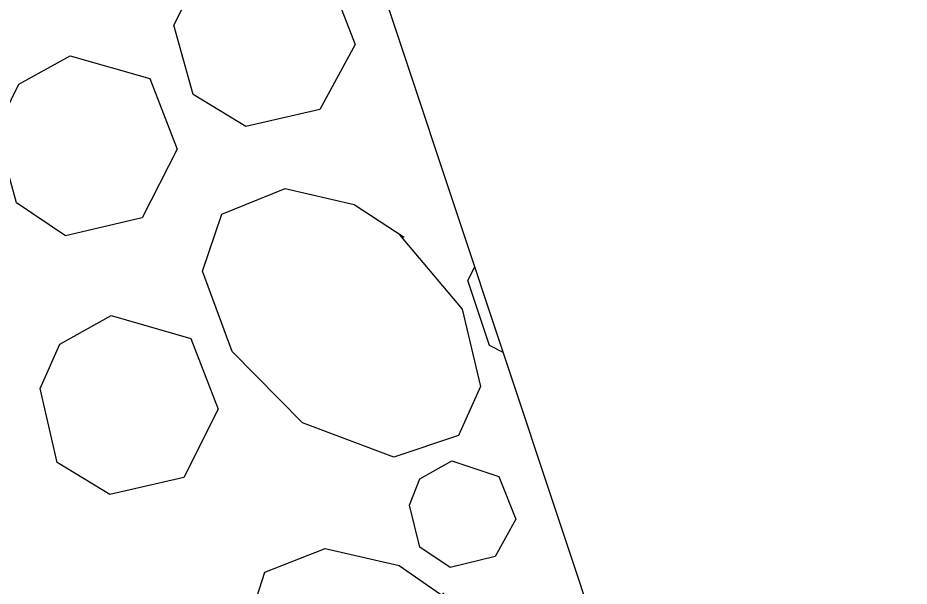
# Model space of a CAD drawing. Extents: x 400935 to 481562, y 415700 to 505362.
# Drawn here: x 402631.8 to 402644.17, y 418527.4 to 418535.28 of the extents above; entities that cross this region are included whole.
import ezdxf

# ---------------------------------------------------------------- set-up
doc = ezdxf.new("R2010")
doc.units = 0
doc.layers.add('Sediment Dam Type A Final CELL', color=7, linetype='Continuous')

msp = doc.modelspace()

# ---------------------------------------------------------------- linework, layer by layer
at = {"layer": 'Sediment Dam Type A Final CELL'}
msp.add_lwpolyline([(402634.371, 418543.164), (402644.165, 418513.7), (402633.584, 418510.183), (402623.79, 418539.647)], close=True, dxfattribs=at)
msp.add_lwpolyline([(402634.371, 418543.164), (402644.165, 418513.7), (402633.584, 418510.183), (402623.79, 418539.647)], close=True, dxfattribs=at)
msp.add_lwpolyline([(402634.371, 418543.164), (402644.165, 418513.7), (402633.584, 418510.183), (402623.79, 418539.647)], close=True, dxfattribs=at)
msp.add_lwpolyline([(402634.371, 418543.164), (402644.165, 418513.7), (402633.584, 418510.183), (402623.79, 418539.647)], close=True, dxfattribs=at)
msp.add_lwpolyline([(402634.371, 418543.164), (402644.165, 418513.7), (402633.584, 418510.183), (402623.79, 418539.647)], close=True, dxfattribs=at)
msp.add_lwpolyline([(402634.371, 418543.164), (402644.165, 418513.7), (402633.584, 418510.183), (402623.79, 418539.647)], close=True, dxfattribs=at)
msp.add_lwpolyline([(402634.371, 418543.164), (402644.165, 418513.7), (402633.584, 418510.183), (402623.79, 418539.647)], close=True, dxfattribs=at)
msp.add_lwpolyline([(402634.371, 418543.164), (402644.165, 418513.7), (402633.584, 418510.183), (402623.79, 418539.647)], close=True, dxfattribs=at)
msp.add_lwpolyline([(402634.371, 418543.164), (402644.165, 418513.7), (402633.584, 418510.183), (402623.79, 418539.647)], close=True, dxfattribs=at)
msp.add_lwpolyline([(402634.371, 418543.164), (402644.165, 418513.7), (402633.584, 418510.183), (402623.79, 418539.647)], close=True, dxfattribs=at)
msp.add_lwpolyline([(402634.371, 418543.164), (402644.165, 418513.7), (402633.584, 418510.183), (402623.79, 418539.647)], close=True, dxfattribs=at)
msp.add_lwpolyline([(402634.371, 418543.164), (402644.165, 418513.7), (402633.584, 418510.183), (402623.79, 418539.647)], close=True, dxfattribs=at)
for points in [[(402634.998, 418536.207), (402636.104, 418535.89), (402636.483, 418534.909), (402635.992, 418534.008), (402634.964, 418533.772), (402634.237, 418534.215), (402633.969, 418535.18), (402634.286, 418535.812), (402634.998, 418536.207)], [(402634.998, 418536.207), (402636.104, 418535.89), (402636.483, 418534.909), (402635.992, 418534.008), (402634.964, 418533.772), (402634.237, 418534.215), (402633.969, 418535.18), (402634.286, 418535.812), (402634.998, 418536.207)], [(402634.998, 418536.207), (402636.104, 418535.89), (402636.483, 418534.909), (402635.992, 418534.008), (402634.964, 418533.772), (402634.237, 418534.215), (402633.969, 418535.18), (402634.286, 418535.812), (402634.998, 418536.207)], [(402634.998, 418536.207), (402636.104, 418535.89), (402636.483, 418534.909), (402635.992, 418534.008), (402634.964, 418533.772), (402634.237, 418534.215), (402633.969, 418535.18), (402634.286, 418535.812), (402634.998, 418536.207)], [(402634.998, 418536.207), (402636.104, 418535.89), (402636.483, 418534.909), (402635.992, 418534.008), (402634.964, 418533.772), (402634.237, 418534.215), (402633.969, 418535.18), (402634.286, 418535.812), (402634.998, 418536.207)], [(402634.998, 418536.207), (402636.104, 418535.89), (402636.483, 418534.909), (402635.992, 418534.008), (402634.964, 418533.772), (402634.237, 418534.215), (402633.969, 418535.18), (402634.286, 418535.812), (402634.998, 418536.207)], [(402634.998, 418536.207), (402636.104, 418535.89), (402636.483, 418534.909), (402635.992, 418534.008), (402634.964, 418533.772), (402634.237, 418534.215), (402633.969, 418535.18), (402634.286, 418535.812), (402634.998, 418536.207)], [(402634.998, 418536.207), (402636.104, 418535.89), (402636.483, 418534.909), (402635.992, 418534.008), (402634.964, 418533.772), (402634.237, 418534.215), (402633.969, 418535.18), (402634.286, 418535.812), (402634.998, 418536.207)], [(402634.998, 418536.207), (402636.104, 418535.89), (402636.483, 418534.909), (402635.992, 418534.008), (402634.964, 418533.772), (402634.237, 418534.215), (402633.969, 418535.18), (402634.286, 418535.812), (402634.998, 418536.207)], [(402634.998, 418536.207), (402636.104, 418535.89), (402636.483, 418534.909), (402635.992, 418534.008), (402634.964, 418533.772), (402634.237, 418534.215), (402633.969, 418535.18), (402634.286, 418535.812), (402634.998, 418536.207)], [(402634.998, 418536.207), (402636.104, 418535.89), (402636.483, 418534.909), (402635.992, 418534.008), (402634.964, 418533.772), (402634.237, 418534.215), (402633.969, 418535.18), (402634.286, 418535.812), (402634.998, 418536.207)], [(402634.998, 418536.207), (402636.104, 418535.89), (402636.483, 418534.909), (402635.992, 418534.008), (402634.964, 418533.772), (402634.237, 418534.215), (402633.969, 418535.18), (402634.286, 418535.812), (402634.998, 418536.207)], [(402632.53, 418534.754), (402633.636, 418534.437), (402634.015, 418533.457), (402633.528, 418532.504), (402632.465, 418532.256), (402631.785, 418532.715), (402631.501, 418533.727), (402631.818, 418534.36), (402632.53, 418534.754)], [(402632.53, 418534.754), (402633.636, 418534.437), (402634.015, 418533.457), (402633.528, 418532.504), (402632.465, 418532.256), (402631.785, 418532.715), (402631.501, 418533.727), (402631.818, 418534.36), (402632.53, 418534.754)], [(402632.53, 418534.754), (402633.636, 418534.437), (402634.015, 418533.457), (402633.528, 418532.504), (402632.465, 418532.256), (402631.785, 418532.715), (402631.501, 418533.727), (402631.818, 418534.36), (402632.53, 418534.754)], [(402632.53, 418534.754), (402633.636, 418534.437), (402634.015, 418533.457), (402633.528, 418532.504), (402632.465, 418532.256), (402631.785, 418532.715), (402631.501, 418533.727), (402631.818, 418534.36), (402632.53, 418534.754)], [(402632.53, 418534.754), (402633.636, 418534.437), (402634.015, 418533.457), (402633.528, 418532.504), (402632.465, 418532.256), (402631.785, 418532.715), (402631.501, 418533.727), (402631.818, 418534.36), (402632.53, 418534.754)], [(402632.53, 418534.754), (402633.636, 418534.437), (402634.015, 418533.457), (402633.528, 418532.504), (402632.465, 418532.256), (402631.785, 418532.715), (402631.501, 418533.727), (402631.818, 418534.36), (402632.53, 418534.754)], [(402632.53, 418534.754), (402633.636, 418534.437), (402634.015, 418533.457), (402633.528, 418532.504), (402632.465, 418532.256), (402631.785, 418532.715), (402631.501, 418533.727), (402631.818, 418534.36), (402632.53, 418534.754)], [(402632.53, 418534.754), (402633.636, 418534.437), (402634.015, 418533.457), (402633.528, 418532.504), (402632.465, 418532.256), (402631.785, 418532.715), (402631.501, 418533.727), (402631.818, 418534.36), (402632.53, 418534.754)], [(402632.53, 418534.754), (402633.636, 418534.437), (402634.015, 418533.457), (402633.528, 418532.504), (402632.465, 418532.256), (402631.785, 418532.715), (402631.501, 418533.727), (402631.818, 418534.36), (402632.53, 418534.754)], [(402632.53, 418534.754), (402633.636, 418534.437), (402634.015, 418533.457), (402633.528, 418532.504), (402632.465, 418532.256), (402631.785, 418532.715), (402631.501, 418533.727), (402631.818, 418534.36), (402632.53, 418534.754)], [(402632.53, 418534.754), (402633.636, 418534.437), (402634.015, 418533.457), (402633.528, 418532.504), (402632.465, 418532.256), (402631.785, 418532.715), (402631.501, 418533.727), (402631.818, 418534.36), (402632.53, 418534.754)], [(402632.53, 418534.754), (402633.636, 418534.437), (402634.015, 418533.457), (402633.528, 418532.504), (402632.465, 418532.256), (402631.785, 418532.715), (402631.501, 418533.727), (402631.818, 418534.36), (402632.53, 418534.754)], [(402637.097, 418532.268), (402637.966, 418531.24), (402638.218, 418530.164), (402637.917, 418529.485), (402637.016, 418529.185), (402635.751, 418529.66), (402634.776, 418530.653), (402634.365, 418531.768), (402634.631, 418532.555), (402635.513, 418532.914), (402636.469, 418532.692), (402637.16, 418532.236)], [(402637.097, 418532.268), (402637.966, 418531.24), (402638.218, 418530.164), (402637.917, 418529.485), (402637.016, 418529.185), (402635.751, 418529.66), (402634.776, 418530.653), (402634.365, 418531.768), (402634.631, 418532.555), (402635.513, 418532.914), (402636.469, 418532.692), (402637.16, 418532.236)], [(402637.097, 418532.268), (402637.966, 418531.24), (402638.218, 418530.164), (402637.917, 418529.485), (402637.016, 418529.185), (402635.751, 418529.66), (402634.776, 418530.653), (402634.365, 418531.768), (402634.631, 418532.555), (402635.513, 418532.914), (402636.469, 418532.692), (402637.16, 418532.236)], [(402637.097, 418532.268), (402637.966, 418531.24), (402638.218, 418530.164), (402637.917, 418529.485), (402637.016, 418529.185), (402635.751, 418529.66), (402634.776, 418530.653), (402634.365, 418531.768), (402634.631, 418532.555), (402635.513, 418532.914), (402636.469, 418532.692), (402637.16, 418532.236)], [(402637.097, 418532.268), (402637.966, 418531.24), (402638.218, 418530.164), (402637.917, 418529.485), (402637.016, 418529.185), (402635.751, 418529.66), (402634.776, 418530.653), (402634.365, 418531.768), (402634.631, 418532.555), (402635.513, 418532.914), (402636.469, 418532.692), (402637.16, 418532.236)], [(402637.097, 418532.268), (402637.966, 418531.24), (402638.218, 418530.164), (402637.917, 418529.485), (402637.016, 418529.185), (402635.751, 418529.66), (402634.776, 418530.653), (402634.365, 418531.768), (402634.631, 418532.555), (402635.513, 418532.914), (402636.469, 418532.692), (402637.16, 418532.236)], [(402637.097, 418532.268), (402637.966, 418531.24), (402638.218, 418530.164), (402637.917, 418529.485), (402637.016, 418529.185), (402635.751, 418529.66), (402634.776, 418530.653), (402634.365, 418531.768), (402634.631, 418532.555), (402635.513, 418532.914), (402636.469, 418532.692), (402637.16, 418532.236)], [(402637.097, 418532.268), (402637.966, 418531.24), (402638.218, 418530.164), (402637.917, 418529.485), (402637.016, 418529.185), (402635.751, 418529.66), (402634.776, 418530.653), (402634.365, 418531.768), (402634.631, 418532.555), (402635.513, 418532.914), (402636.469, 418532.692), (402637.16, 418532.236)], [(402637.097, 418532.268), (402637.966, 418531.24), (402638.218, 418530.164), (402637.917, 418529.485), (402637.016, 418529.185), (402635.751, 418529.66), (402634.776, 418530.653), (402634.365, 418531.768), (402634.631, 418532.555), (402635.513, 418532.914), (402636.469, 418532.692), (402637.16, 418532.236)], [(402637.097, 418532.268), (402637.966, 418531.24), (402638.218, 418530.164), (402637.917, 418529.485), (402637.016, 418529.185), (402635.751, 418529.66), (402634.776, 418530.653), (402634.365, 418531.768), (402634.631, 418532.555), (402635.513, 418532.914), (402636.469, 418532.692), (402637.16, 418532.236)], [(402637.097, 418532.268), (402637.966, 418531.24), (402638.218, 418530.164), (402637.917, 418529.485), (402637.016, 418529.185), (402635.751, 418529.66), (402634.776, 418530.653), (402634.365, 418531.768), (402634.631, 418532.555), (402635.513, 418532.914), (402636.469, 418532.692), (402637.16, 418532.236)], [(402637.097, 418532.268), (402637.966, 418531.24), (402638.218, 418530.164), (402637.917, 418529.485), (402637.016, 418529.185), (402635.751, 418529.66), (402634.776, 418530.653), (402634.365, 418531.768), (402634.631, 418532.555), (402635.513, 418532.914), (402636.469, 418532.692), (402637.16, 418532.236)], [(402638.535, 418530.638), (402638.345, 418530.733), (402638.045, 418531.635), (402638.14, 418531.825)], [(402638.535, 418530.638), (402638.345, 418530.733), (402638.045, 418531.635), (402638.14, 418531.825)], [(402638.535, 418530.638), (402638.345, 418530.733), (402638.045, 418531.635), (402638.14, 418531.825)], [(402638.535, 418530.638), (402638.345, 418530.733), (402638.045, 418531.635), (402638.14, 418531.825)], [(402638.535, 418530.638), (402638.345, 418530.733), (402638.045, 418531.635), (402638.14, 418531.825)], [(402638.535, 418530.638), (402638.345, 418530.733), (402638.045, 418531.635), (402638.14, 418531.825)], [(402638.535, 418530.638), (402638.345, 418530.733), (402638.045, 418531.635), (402638.14, 418531.825)], [(402638.535, 418530.638), (402638.345, 418530.733), (402638.045, 418531.635), (402638.14, 418531.825)], [(402638.535, 418530.638), (402638.345, 418530.733), (402638.045, 418531.635), (402638.14, 418531.825)], [(402638.535, 418530.638), (402638.345, 418530.733), (402638.045, 418531.635), (402638.14, 418531.825)], [(402638.535, 418530.638), (402638.345, 418530.733), (402638.045, 418531.635), (402638.14, 418531.825)], [(402638.535, 418530.638), (402638.345, 418530.733), (402638.045, 418531.635), (402638.14, 418531.825)], [(402633.096, 418531.149), (402634.203, 418530.832), (402634.581, 418529.851), (402634.106, 418528.903), (402633.078, 418528.666), (402632.351, 418529.11), (402632.115, 418530.138), (402632.384, 418530.754), (402633.096, 418531.149)], [(402633.096, 418531.149), (402634.203, 418530.832), (402634.581, 418529.851), (402634.106, 418528.903), (402633.078, 418528.666), (402632.351, 418529.11), (402632.115, 418530.138), (402632.384, 418530.754), (402633.096, 418531.149)], [(402633.096, 418531.149), (402634.203, 418530.832), (402634.581, 418529.851), (402634.106, 418528.903), (402633.078, 418528.666), (402632.351, 418529.11), (402632.115, 418530.138), (402632.384, 418530.754), (402633.096, 418531.149)], [(402633.096, 418531.149), (402634.203, 418530.832), (402634.581, 418529.851), (402634.106, 418528.903), (402633.078, 418528.666), (402632.351, 418529.11), (402632.115, 418530.138), (402632.384, 418530.754), (402633.096, 418531.149)], [(402633.096, 418531.149), (402634.203, 418530.832), (402634.581, 418529.851), (402634.106, 418528.903), (402633.078, 418528.666), (402632.351, 418529.11), (402632.115, 418530.138), (402632.384, 418530.754), (402633.096, 418531.149)], [(402633.096, 418531.149), (402634.203, 418530.832), (402634.581, 418529.851), (402634.106, 418528.903), (402633.078, 418528.666), (402632.351, 418529.11), (402632.115, 418530.138), (402632.384, 418530.754), (402633.096, 418531.149)], [(402633.096, 418531.149), (402634.203, 418530.832), (402634.581, 418529.851), (402634.106, 418528.903), (402633.078, 418528.666), (402632.351, 418529.11), (402632.115, 418530.138), (402632.384, 418530.754), (402633.096, 418531.149)], [(402633.096, 418531.149), (402634.203, 418530.832), (402634.581, 418529.851), (402634.106, 418528.903), (402633.078, 418528.666), (402632.351, 418529.11), (402632.115, 418530.138), (402632.384, 418530.754), (402633.096, 418531.149)], [(402633.096, 418531.149), (402634.203, 418530.832), (402634.581, 418529.851), (402634.106, 418528.903), (402633.078, 418528.666), (402632.351, 418529.11), (402632.115, 418530.138), (402632.384, 418530.754), (402633.096, 418531.149)], [(402633.096, 418531.149), (402634.203, 418530.832), (402634.581, 418529.851), (402634.106, 418528.903), (402633.078, 418528.666), (402632.351, 418529.11), (402632.115, 418530.138), (402632.384, 418530.754), (402633.096, 418531.149)], [(402633.096, 418531.149), (402634.203, 418530.832), (402634.581, 418529.851), (402634.106, 418528.903), (402633.078, 418528.666), (402632.351, 418529.11), (402632.115, 418530.138), (402632.384, 418530.754), (402633.096, 418531.149)], [(402633.096, 418531.149), (402634.203, 418530.832), (402634.581, 418529.851), (402634.106, 418528.903), (402633.078, 418528.666), (402632.351, 418529.11), (402632.115, 418530.138), (402632.384, 418530.754), (402633.096, 418531.149)], [(402637.822, 418529.137), (402638.474, 418528.919), (402638.711, 418528.326), (402638.422, 418527.808), (402637.801, 418527.655), (402637.378, 418527.936), (402637.236, 418528.521), (402637.379, 418528.884), (402637.822, 418529.137)], [(402637.822, 418529.137), (402638.474, 418528.919), (402638.711, 418528.326), (402638.422, 418527.808), (402637.801, 418527.655), (402637.378, 418527.936), (402637.236, 418528.521), (402637.379, 418528.884), (402637.822, 418529.137)], [(402637.822, 418529.137), (402638.474, 418528.919), (402638.711, 418528.326), (402638.422, 418527.808), (402637.801, 418527.655), (402637.378, 418527.936), (402637.236, 418528.521), (402637.379, 418528.884), (402637.822, 418529.137)], [(402637.822, 418529.137), (402638.474, 418528.919), (402638.711, 418528.326), (402638.422, 418527.808), (402637.801, 418527.655), (402637.378, 418527.936), (402637.236, 418528.521), (402637.379, 418528.884), (402637.822, 418529.137)], [(402637.822, 418529.137), (402638.474, 418528.919), (402638.711, 418528.326), (402638.422, 418527.808), (402637.801, 418527.655), (402637.378, 418527.936), (402637.236, 418528.521), (402637.379, 418528.884), (402637.822, 418529.137)], [(402637.822, 418529.137), (402638.474, 418528.919), (402638.711, 418528.326), (402638.422, 418527.808), (402637.801, 418527.655), (402637.378, 418527.936), (402637.236, 418528.521), (402637.379, 418528.884), (402637.822, 418529.137)], [(402637.822, 418529.137), (402638.474, 418528.919), (402638.711, 418528.326), (402638.422, 418527.808), (402637.801, 418527.655), (402637.378, 418527.936), (402637.236, 418528.521), (402637.379, 418528.884), (402637.822, 418529.137)], [(402637.822, 418529.137), (402638.474, 418528.919), (402638.711, 418528.326), (402638.422, 418527.808), (402637.801, 418527.655), (402637.378, 418527.936), (402637.236, 418528.521), (402637.379, 418528.884), (402637.822, 418529.137)], [(402637.822, 418529.137), (402638.474, 418528.919), (402638.711, 418528.326), (402638.422, 418527.808), (402637.801, 418527.655), (402637.378, 418527.936), (402637.236, 418528.521), (402637.379, 418528.884), (402637.822, 418529.137)], [(402637.822, 418529.137), (402638.474, 418528.919), (402638.711, 418528.326), (402638.422, 418527.808), (402637.801, 418527.655), (402637.378, 418527.936), (402637.236, 418528.521), (402637.379, 418528.884), (402637.822, 418529.137)], [(402637.822, 418529.137), (402638.474, 418528.919), (402638.711, 418528.326), (402638.422, 418527.808), (402637.801, 418527.655), (402637.378, 418527.936), (402637.236, 418528.521), (402637.379, 418528.884), (402637.822, 418529.137)], [(402637.822, 418529.137), (402638.474, 418528.919), (402638.711, 418528.326), (402638.422, 418527.808), (402637.801, 418527.655), (402637.378, 418527.936), (402637.236, 418528.521), (402637.379, 418528.884), (402637.822, 418529.137)], [(402637.694, 418527.303), (402638.563, 418526.274), (402638.815, 418525.199), (402638.466, 418524.504), (402637.612, 418524.22), (402636.364, 418524.648), (402635.384, 418525.692), (402634.97, 418526.779), (402635.228, 418527.59), (402636.066, 418527.921), (402637.093, 418527.683), (402637.71, 418527.255)], [(402637.694, 418527.303), (402638.563, 418526.274), (402638.815, 418525.199), (402638.466, 418524.504), (402637.612, 418524.22), (402636.364, 418524.648), (402635.384, 418525.692), (402634.97, 418526.779), (402635.228, 418527.59), (402636.066, 418527.921), (402637.093, 418527.683), (402637.71, 418527.255)], [(402637.694, 418527.303), (402638.563, 418526.274), (402638.815, 418525.199), (402638.466, 418524.504), (402637.612, 418524.22), (402636.364, 418524.648), (402635.384, 418525.692), (402634.97, 418526.779), (402635.228, 418527.59), (402636.066, 418527.921), (402637.093, 418527.683), (402637.71, 418527.255)], [(402637.694, 418527.303), (402638.563, 418526.274), (402638.815, 418525.199), (402638.466, 418524.504), (402637.612, 418524.22), (402636.364, 418524.648), (402635.384, 418525.692), (402634.97, 418526.779), (402635.228, 418527.59), (402636.066, 418527.921), (402637.093, 418527.683), (402637.71, 418527.255)], [(402637.694, 418527.303), (402638.563, 418526.274), (402638.815, 418525.199), (402638.466, 418524.504), (402637.612, 418524.22), (402636.364, 418524.648), (402635.384, 418525.692), (402634.97, 418526.779), (402635.228, 418527.59), (402636.066, 418527.921), (402637.093, 418527.683), (402637.71, 418527.255)], [(402637.694, 418527.303), (402638.563, 418526.274), (402638.815, 418525.199), (402638.466, 418524.504), (402637.612, 418524.22), (402636.364, 418524.648), (402635.384, 418525.692), (402634.97, 418526.779), (402635.228, 418527.59), (402636.066, 418527.921), (402637.093, 418527.683), (402637.71, 418527.255)], [(402637.694, 418527.303), (402638.563, 418526.274), (402638.815, 418525.199), (402638.466, 418524.504), (402637.612, 418524.22), (402636.364, 418524.648), (402635.384, 418525.692), (402634.97, 418526.779), (402635.228, 418527.59), (402636.066, 418527.921), (402637.093, 418527.683), (402637.71, 418527.255)], [(402637.694, 418527.303), (402638.563, 418526.274), (402638.815, 418525.199), (402638.466, 418524.504), (402637.612, 418524.22), (402636.364, 418524.648), (402635.384, 418525.692), (402634.97, 418526.779), (402635.228, 418527.59), (402636.066, 418527.921), (402637.093, 418527.683), (402637.71, 418527.255)], [(402637.694, 418527.303), (402638.563, 418526.274), (402638.815, 418525.199), (402638.466, 418524.504), (402637.612, 418524.22), (402636.364, 418524.648), (402635.384, 418525.692), (402634.97, 418526.779), (402635.228, 418527.59), (402636.066, 418527.921), (402637.093, 418527.683), (402637.71, 418527.255)], [(402637.694, 418527.303), (402638.563, 418526.274), (402638.815, 418525.199), (402638.466, 418524.504), (402637.612, 418524.22), (402636.364, 418524.648), (402635.384, 418525.692), (402634.97, 418526.779), (402635.228, 418527.59), (402636.066, 418527.921), (402637.093, 418527.683), (402637.71, 418527.255)], [(402637.694, 418527.303), (402638.563, 418526.274), (402638.815, 418525.199), (402638.466, 418524.504), (402637.612, 418524.22), (402636.364, 418524.648), (402635.384, 418525.692), (402634.97, 418526.779), (402635.228, 418527.59), (402636.066, 418527.921), (402637.093, 418527.683), (402637.71, 418527.255)], [(402637.694, 418527.303), (402638.563, 418526.274), (402638.815, 418525.199), (402638.466, 418524.504), (402637.612, 418524.22), (402636.364, 418524.648), (402635.384, 418525.692), (402634.97, 418526.779), (402635.228, 418527.59), (402636.066, 418527.921), (402637.093, 418527.683), (402637.71, 418527.255)]]:
    msp.add_lwpolyline(points, dxfattribs=at)

doc.saveas('drawing.dxf')
